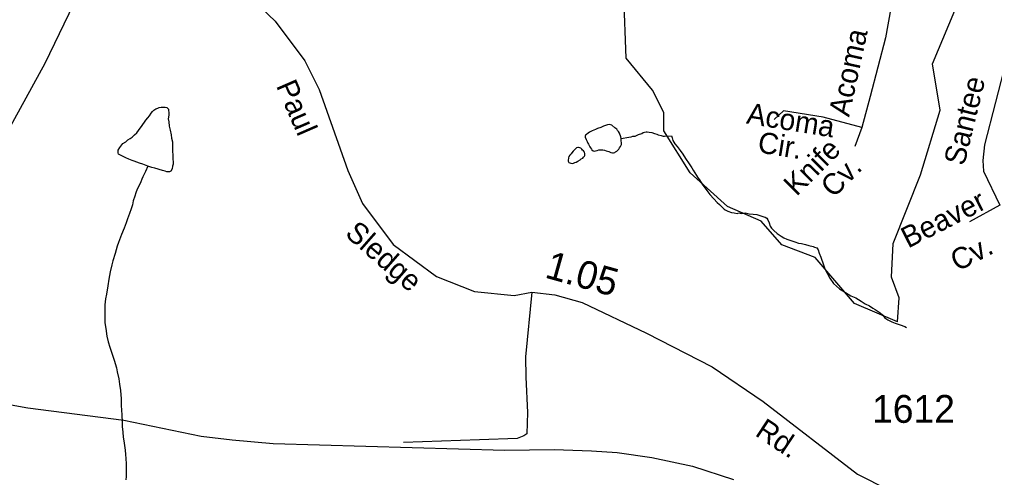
# Model space of a CAD drawing. Extents: x 2126262 to 2293712, y 749403 to 919119.
# Drawn here: x 2237261 to 2241639, y 798085 to 800140 of the extents above; entities that cross this region are included whole.
import ezdxf

# ---------------------------------------------------------------- set-up
doc = ezdxf.new("R2010")
doc.units = 0
for name, color, linetype in [('Exist Hydrographic Creek Single Shore', 7, 'Continuous'), ('Exist Hydrographic Misc Water Feature', 7, 'Continuous'), ('Exist Railroad Mainline', 7, 'Continuous'), ('Exist Road Non-System Type 51', 7, 'Continuous'), ('Exist Road Non-System Type 51 Label', 7, 'Continuous'), ('Exist Road Secondary Mileage Hundredths English Label', 7, 'Continuous'), ('Exist Road Secondary Type 51 Attributed', 7, 'Continuous'), ('Exist Road Secondary Type 51 Label', 7, 'Continuous'), ('Exist Road Secondary Type 51 Number Label', 7, 'Continuous')]:
    doc.layers.add(name, color=color, linetype=linetype)

msp = doc.modelspace()

# ---------------------------------------------------------------- linework, layer by layer
at = {"layer": 'Exist Hydrographic Creek Single Shore'}
for points in [[(2241202.7, 798783.3), (2241210.7, 798891.4), (2241176.7, 798983.9), (2241183.7, 799134.7), (2241305.7, 799443.8), (2241394.7, 799733.9), (2241359.6, 799941.2), (2241506.6, 800292.5), (2241876.7, 800904.7), (2241957.7, 801221.2), (2242081.6, 801366.3), (2242330.7, 801482.6), (2242530.7, 801511.2), (2242956.8, 801371.2), (2243105.6, 801397.6), (2243287.7, 801584.1), (2243603.7, 801669.5), (2243694.8, 801736.5), (2243910.7, 801814.1), (2244101.9, 801992.8), (2244140.2, 802157.3)], [(2241202.7, 798783.3), (2241010.6, 798866), (2240833.6, 799073), (2240683.5, 799128.7), (2240590.6, 799235.5), (2240440.5, 799300.9), (2240272.6, 799452), (2240154.7, 799641.4), (2240153.7, 799723.4), (2240103.6, 799822.9), (2239985.5, 799966.3), (2239974.7, 800248.7), (2239796.7, 800678.7), (2239712.6, 800795.3), (2239592.7, 801135.6), (2239607.6, 801368.2), (2239706.7, 801428.5), (2240014.7, 801464.7)]]:
    msp.add_lwpolyline(points, dxfattribs=at)
at = {"layer": 'Exist Hydrographic Misc Water Feature'}
for points in [[(2237836.9, 799482.6), (2237814.8, 799490.4), (2237800.8, 799496.3), (2237776.9, 799504.1), (2237766.8, 799508), (2237752.9, 799513.9), (2237738.7, 799519.8), (2237718.4, 799529.6), (2237706.5, 799535.5), (2237704.5, 799541.5), (2237704.3, 799553.5), (2237712.3, 799565.5), (2237720.3, 799577.6), (2237726, 799583.7), (2237738.1, 799591.7), (2237747.9, 799599.8), (2237758, 799605.9), (2237767.8, 799612), (2237777.7, 799622), (2237787.7, 799632.1), (2237803.5, 799652.2), (2237809.5, 799660.3), (2237829.3, 799688.4), (2237837.3, 799698.5), (2237844.9, 799708.6), (2237852.9, 799720.6), (2237859.1, 799726.7), (2237864.8, 799732.8), (2237872.8, 799738.8), (2237882.9, 799742.9), (2237888.8, 799744.9), (2237896.8, 799747), (2237908.7, 799747.1), (2237914.9, 799747.1), (2237922.9, 799745.2), (2237926.7, 799741.2), (2237930.9, 799737.2), (2237930.9, 799731.2), (2237931.1, 799723.2), (2237931.1, 799711.3), (2237929, 799695.2), (2237931.3, 799681.3), (2237933.5, 799661.3), (2237937.6, 799643.4), (2237941.7, 799623.4), (2237943.8, 799607.4), (2237948.1, 799591.5), (2237948.1, 799573.5), (2237948.3, 799553.5), (2237950.5, 799527.5), (2237950.5, 799513.5), (2237950.7, 799501.6), (2237950.7, 799491.6), (2237948.7, 799481.5), (2237947, 799469.5), (2237941.1, 799459.5), (2237935, 799457.4), (2237923.1, 799457.3), (2237915.1, 799459.2), (2237903, 799463.2), (2237868.9, 799472.9), (2237855, 799476.7), (2237836.9, 799482.6)], [(2239963.1, 799605.9), (2239961.1, 799613.9), (2239959, 799617.8), (2239956.8, 799625.8), (2239954.7, 799629.8), (2239950.8, 799637.8), (2239946.7, 799641.8), (2239942.8, 799647.7), (2239934.8, 799653.6), (2239920.5, 799665.5), (2239914.5, 799667.4), (2239908.6, 799669.4), (2239900.6, 799667.3), (2239892.6, 799665.2), (2239882.5, 799661.2), (2239870.8, 799655.1), (2239856.7, 799651), (2239846.9, 799646.9), (2239832.7, 799640.8), (2239820.8, 799634.7), (2239814.9, 799630.6), (2239807.1, 799624.5), (2239803, 799620.5), (2239800.9, 799616.5), (2239800.9, 799612.5), (2239805, 799602.5), (2239809.3, 799592.6), (2239813.2, 799584.7), (2239815.3, 799580.7), (2239819.2, 799574.7), (2239821.2, 799568.8), (2239825.5, 799564.8), (2239829.4, 799558.8), (2239831.5, 799554.8), (2239837.4, 799550.9), (2239841.5, 799548.9), (2239847.5, 799550.9), (2239855.5, 799553), (2239861.6, 799555.1), (2239867.6, 799555.1), (2239873.5, 799555.2), (2239879.5, 799555.2), (2239887.5, 799553.2), (2239895.5, 799551.4), (2239901.6, 799549.4), (2239907.6, 799547.4), (2239915.5, 799543.5), (2239923.5, 799541.5), (2239927.4, 799541.6), (2239933.6, 799543.7), (2239937.5, 799545.7), (2239943.4, 799549.7), (2239947.5, 799553.7), (2239951.4, 799557.8), (2239955.3, 799563.8), (2239959.2, 799569.9), (2239961.3, 799573.9), (2239963.3, 799579.9), (2239963.3, 799587.9), (2239963.1, 799593.9), (2239963.1, 799601.9), (2239963.1, 799605.9)], [(2239963.1, 799605.9), (2239997, 799612.1), (2240007, 799614.2), (2240015, 799616.3), (2240025, 799616.4), (2240040.8, 799624.5), (2240054.8, 799628.6), (2240060.7, 799632.7), (2240066.9, 799634.7), (2240074.9, 799636.7), (2240078.8, 799636.8), (2240088.8, 799634.9), (2240100.7, 799633), (2240112.8, 799629.1), (2240122.9, 799625.2), (2240128.8, 799623.2), (2240142.7, 799619.3), (2240150.7, 799617.4), (2240156.7, 799617.4), (2240188.7, 799617.7)], [(2240188.7, 799617.7), (2240190.9, 799609.8), (2240195, 799597.7), (2240203, 799581.8), (2240213.3, 799569.9), (2240227.2, 799552.1), (2240239.5, 799536.1), (2240251.6, 799516.3), (2240267.8, 799492.4), (2240279.9, 799474.5), (2240286.1, 799464.5), (2240308.2, 799428.8), (2240314.4, 799420.8), (2240326.5, 799400.9), (2240350.9, 799367.1), (2240361.1, 799355.2), (2240379, 799335.4), (2240393.3, 799319.5), (2240403.4, 799309.6), (2240425.5, 799289.7), (2240429.6, 799285.8), (2240441.5, 799279.9), (2240457.5, 799274.1), (2240469.6, 799272.1), (2240483.5, 799270.3), (2240491.5, 799272.3), (2240501.6, 799270.4), (2240519.4, 799272.6), (2240537.5, 799268.7), (2240555.5, 799266.8), (2240571.5, 799264.9), (2240585.5, 799261.1), (2240603.5, 799255.2), (2240609.4, 799253.3), (2240615.8, 799249.3), (2240621.7, 799241.4), (2240627.7, 799227.5), (2240632, 799213.5), (2240637.9, 799203.6), (2240648, 799193.6), (2240662.3, 799179.7), (2240680.2, 799167.9), (2240692.3, 799160), (2240706.4, 799154.1), (2240724.5, 799148.3), (2240742.5, 799142.5), (2240758.5, 799136.6), (2240772.5, 799134.7), (2240790.5, 799130.8), (2240804.5, 799126.9), (2240824.5, 799121.1), (2240830.5, 799119.1), (2240840.7, 799115.2), (2240846.7, 799107.2), (2240850.8, 799091.3), (2240859, 799073.4), (2240871.3, 799039.5), (2240877.4, 799021.6), (2240887.5, 799001.6), (2240899.8, 798979.8), (2240916, 798955.9), (2240942, 798932.1), (2240958.2, 798922.2), (2240994.3, 798900.6), (2241016.5, 798890.8), (2241040.5, 798876.9), (2241058.5, 798865.1), (2241076.8, 798855.2), (2241092.8, 798845.4), (2241102.8, 798839.4), (2241116.7, 798829.6), (2241124.9, 798823.6), (2241137, 798813.8), (2241145, 798803.8), (2241151, 798797.9), (2241159.2, 798791.9), (2241177.2, 798784.1), (2241193.2, 798778.2), (2241215.4, 798770.4), (2241235.3, 798762.6), (2241243.5, 798758.6)], [(2239747.6, 799550.1), (2239741.5, 799542.1), (2239737.8, 799538.1), (2239731.8, 799532), (2239727.7, 799526), (2239725.9, 799520), (2239724, 799507.9), (2239724, 799503.9), (2239727.9, 799498), (2239735.9, 799496.1), (2239746, 799494.1), (2239754, 799498.2), (2239760.1, 799500.2), (2239768.1, 799504.3), (2239777.8, 799510.4), (2239783.7, 799514.4), (2239789.9, 799518.5), (2239793.7, 799522.5), (2239797.8, 799526.6), (2239799.7, 799530.6), (2239799.7, 799534.6), (2239799.7, 799538.6), (2239797.4, 799544.6), (2239793.5, 799550.5), (2239789.4, 799554.5), (2239785.5, 799558.4), (2239781.4, 799562.5), (2239777.5, 799564.4), (2239771.6, 799566.3), (2239767.5, 799566.3), (2239761.6, 799564.3), (2239757.5, 799560.2), (2239751.5, 799554.2), (2239747.6, 799550.1)], [(2237836.9, 799482.6), (2237827.1, 799458.5), (2237821.4, 799446.5), (2237815.2, 799434.4), (2237811.3, 799424.4), (2237805.6, 799412.4), (2237799.4, 799398.3), (2237789.8, 799378.2), (2237784, 799362.2), (2237779.9, 799348.2), (2237772.3, 799326.1), (2237768.2, 799308.1), (2237762.5, 799290), (2237754.7, 799270), (2237746.7, 799246), (2237741, 799227.9), (2237731.3, 799203.9), (2237719.4, 799175.8), (2237705.7, 799139.6), (2237699.8, 799123.6), (2237690.3, 799089.6), (2237680.5, 799057.5), (2237676.6, 799039.5), (2237668.8, 799007.4), (2237663.1, 798975.3), (2237657.3, 798945.4), (2237651.8, 798907.3), (2237647.7, 798887.3), (2237644, 798859.3), (2237644.2, 798833.3), (2237644.6, 798811.3), (2237644.8, 798779.3), (2237648.9, 798753.3), (2237653.2, 798719.4), (2237659.6, 798693.4), (2237667.6, 798669.6), (2237675.8, 798643.6), (2237686, 798611.7), (2237696.3, 798577.8), (2237700.6, 798559.9), (2237706.7, 798527.9), (2237711, 798504), (2237715.3, 798476), (2237717.6, 798438.1), (2237717.8, 798408), (2237720.1, 798366.1), (2237722.3, 798332.1), (2237722.5, 798314.2), (2237724.8, 798288.2), (2237726.8, 798266.2), (2237729.1, 798250.2), (2237733.2, 798228.3), (2237735.2, 798208.3), (2237737.5, 798188.3), (2237739.5, 798170.4), (2237739.7, 798146.4), (2237739.9, 798128.3), (2237739.9, 798112.3), (2237740.2, 798090.3), (2237738.5, 798074.3)]]:
    msp.add_lwpolyline(points, dxfattribs=at)
at = {"layer": 'Exist Railroad Mainline'}
msp.add_lwpolyline([(2232727.1, 798733.1), (2234156.2, 798713.4), (2234355.7, 798746.1), (2234507.7, 798757.6), (2234643.4, 798778.9), (2234825.7, 798790.3), (2234956.5, 798785.4), (2235146.2, 798767.4), (2235416.8, 798736.3), (2235894.5, 798638.2), (2236721.6, 798494.3), (2237056.8, 798440.4), (2237298.8, 798397.9), (2237729.6, 798342.3), (2238077.4, 798271.1), (2238215.4, 798254.3), (2238400, 798237.6), (2239440.3, 798208.2), (2239661.1, 798211.5), (2239829.5, 798204.9), (2239943.9, 798196.8), (2240100.9, 798175.5), (2240282.4, 798136.3), (2240466.4, 798075.8)], dxfattribs=at)
at = {"layer": 'Exist Road Non-System Type 51'}
for p, q in [((2241043.6, 799656.3), (2241011.5, 799571.1)), ((2241662.5, 799306.4), (2241527.1, 799232.4))]:
    msp.add_line(p, q, dxfattribs=at)
for points in [[(2242034.4, 800552.9), (2241918.6, 800400.7), (2241770, 800198.9), (2241735.1, 800131.8), (2241691.8, 799961.4), (2241593.4, 799578), (2241586.4, 799508.2), (2241589.9, 799460), (2241662.5, 799306.4)], [(2241172.7, 800190.5), (2241149, 800057.8), (2241080.6, 799795.2), (2241043.6, 799656.3)], [(2241043.6, 799656.3), (2240869.2, 799702.4), (2240691.9, 799730.3), (2240648.7, 799691.2)], [(2239561.3, 798916.2), (2239533.5, 798626.8), (2239534.4, 798535.2), (2239542.5, 798376.6), (2239539.3, 798281.8), (2239526.2, 798272), (2239495.1, 798260.5), (2239326.7, 798254), (2238985, 798242.5)]]:
    msp.add_lwpolyline(points, dxfattribs=at)
at = {"layer": 'Exist Road Secondary Type 51 Attributed'}
for points in [[(2236464.1, 798497.9), (2236481.7, 798506.3), (2236599.8, 798577.7), (2236662.4, 798643.8), (2236736.4, 798736), (2236919.9, 799062.1), (2237180.1, 799586.6), (2237376.2, 799944.8), (2237505.3, 800210.9), (2237710.7, 800619.2)], [(2237710.7, 800619.2), (2237860.4, 800514.7), (2238128.4, 800354.1), (2238286.7, 800251.4), (2238409.5, 800132.7), (2238542.1, 799955.3), (2238607, 799826.1), (2238735.4, 799463), (2238801.7, 799314.2), (2238938.4, 799131.3), (2239133.1, 798986.7), (2239304.7, 798919.7), (2239482, 798901.5), (2239561.3, 798916.2), (2239664.3, 798904.8), (2239787, 798870.4), (2240075.6, 798733.1), (2240371.5, 798581), (2240600.4, 798425.7), (2241023.1, 798100.3), (2241162.1, 798030)]]:
    msp.add_lwpolyline(points, dxfattribs=at)

# ---------------------------------------------------------------- texts
at = {"layer": 'Exist Road Non-System Type 51 Label'}
for s, rotation, p in [('Acoma', 77.747, (2240985.9, 799700.1)), ('Santee', 76.2524, (2241502.4, 799480.1)), ('Acoma', 350.78, (2240521.5, 799674)), ('Cir.', 350.78, (2240571.4, 799544.8)), ('Knife', 45.0287, (2240750.2, 799343.9)), ('Cv.', 45.0287, (2240916, 799336.2)), ('Beaver', 27.0515, (2241250.4, 799112)), ('Cv.', 27.0515, (2241471.9, 799007.9))]:
    msp.add_text(s, height=95, rotation=rotation, dxfattribs=at).set_placement(p)
at = {"layer": 'Exist Road Secondary Mileage Hundredths English Label'}
msp.add_text('1.05', height=125, rotation=344.3578, dxfattribs=at).set_placement((2239614.9, 798983.5))
at = {"layer": 'Exist Road Secondary Type 51 Label'}
for s, rotation, p in [('Paul', 293.5408, (2238412, 799843.4)), ('Sledge', 318.7347, (2238718.2, 799172.9)), ('Rd.', 326.4793, (2240558.9, 798276.1))]:
    msp.add_text(s, height=95, rotation=rotation, dxfattribs=at).set_placement(p)
at = {"layer": 'Exist Road Secondary Type 51 Number Label'}
msp.add_text('1612', height=125, dxfattribs=at).set_placement((2241089, 798330.5))

doc.saveas('drawing.dxf')
